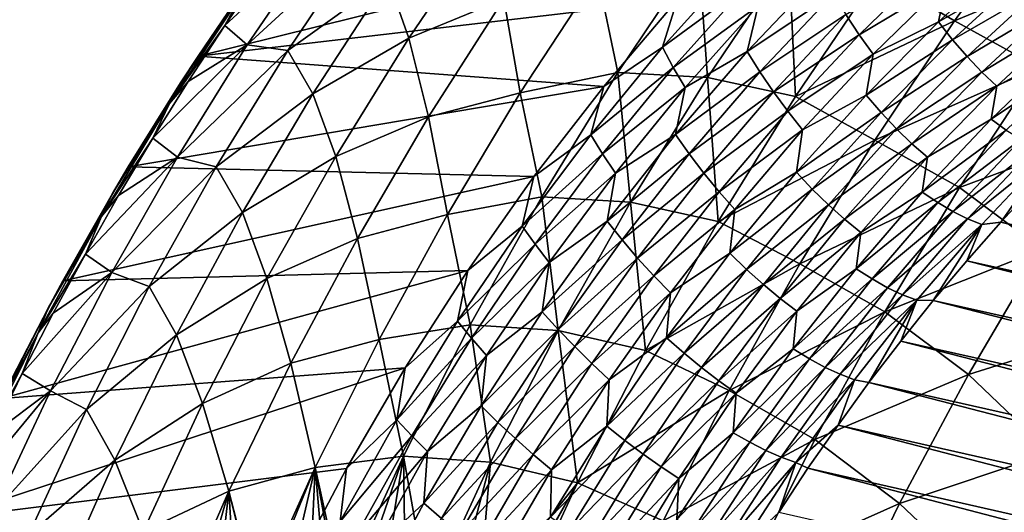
# Model space of a CAD drawing. Header units: metres. Extents: x -46 to 104, y -30 to 30.
# Tile 603 of 656: x 73.95 to 79.25, y 8.96 to 11.61. Entities that reach past the tile are written whole.
import ezdxf

# ---------------------------------------------------------------- set-up
doc = ezdxf.new("R2010")
doc.units = ezdxf.units.M
doc.layers.add('solid_26_000_502_XXX', color=7, linetype='CONTINUOUS')

msp = doc.modelspace()

# ---------------------------------------------------------------- linework, layer by layer
at = {"layer": 'solid_26_000_502_XXX'}
for points in [[(78.564194, 11.848532, 296.93396), (78.978462, 11.602876, 297.693024), (79.429428, 12.224511, 297.492645)], [(79.429428, 12.224511, 297.492645), (78.978462, 11.602876, 297.693024), (79.87957, 11.980178, 298.226318)], [(74.910118, 11.413068, 289.354156), (77.896896, 12.155162, 287.368164), (77.485649, 11.713697, 287.575378)], [(74.910118, 11.413068, 289.354156), (75.308319, 11.989409, 289.182556), (77.896896, 12.155162, 287.368164)], [(75.929848, 11.830993, 292.315033), (76.043816, 11.509225, 293.228394), (76.460709, 12.126299, 293.051422)], [(76.460709, 12.126299, 293.051422), (76.043816, 11.509225, 293.228394), (76.554665, 11.721484, 293.975647)], [(75.052933, 11.576694, 289.817261), (75.174095, 11.472586, 290.716125), (75.571495, 12.056696, 290.546631)], [(75.254799, 11.871661, 289.730835), (75.052933, 11.576694, 289.817261), (75.571495, 12.056696, 290.546631)], [(75.571495, 12.056696, 290.546631), (75.174095, 11.472586, 290.716125), (75.799667, 12.049242, 291.40799)], [(75.174095, 11.472586, 290.716125), (75.391792, 11.44304, 291.580627), (75.799667, 12.049242, 291.40799)], [(75.799667, 12.049242, 291.40799), (75.391792, 11.44304, 291.580627), (75.929848, 11.830993, 292.315033)], [(75.201378, 11.844467, 289.40094), (75.308319, 11.989409, 289.182556), (74.910118, 11.413068, 289.354156)], [(77.057388, 11.850264, 294.723175), (77.167786, 11.324594, 295.631409), (77.602051, 11.972675, 295.44812)], [(77.602051, 11.972675, 295.44812), (77.167786, 11.324594, 295.631409), (77.649239, 11.297717, 296.378784)], [(77.602051, 11.972675, 295.44812), (77.649239, 11.297717, 296.378784), (78.088013, 11.94747, 296.192596)], [(78.978462, 11.602876, 297.693024), (79.430954, 11.353587, 298.424072), (79.87957, 11.980178, 298.226318)], [(78.088013, 11.94747, 296.192596), (77.649239, 11.297717, 296.378784), (78.123268, 11.196056, 297.121155)], [(78.088013, 11.94747, 296.192596), (78.123268, 11.196056, 297.121155), (78.564194, 11.848532, 296.93396)], [(78.892128, 11.596298, 287.062225), (79.29612, 11.967029, 286.846375), (79.367722, 11.867827, 286.889343)], [(78.935013, 11.808745, 286.96933), (79.29612, 11.967029, 286.846375), (78.892128, 11.596298, 287.062225)], [(75.143898, 11.746675, 289.600983), (75.052933, 11.576694, 289.817261), (75.254799, 11.871661, 289.730835)], [(77.407639, 11.460496, 287.588043), (77.485649, 11.713697, 287.575378), (77.811821, 11.909369, 287.387299)], [(77.407639, 11.460496, 287.588043), (77.811821, 11.909369, 287.387299), (77.863853, 11.796234, 287.347839)], [(78.394569, 11.635825, 287.145569), (78.8657, 11.916602, 286.946533), (78.465851, 11.527361, 287.155792)], [(78.465851, 11.527361, 287.155792), (78.8657, 11.916602, 286.946533), (78.935013, 11.808745, 286.96933)], [(78.892128, 11.596298, 287.062225), (79.367722, 11.867827, 286.889343), (78.968437, 11.499824, 287.102356)], [(78.968437, 11.499824, 287.102356), (79.367722, 11.867827, 286.889343), (79.441673, 11.775176, 286.940796)], [(75.201378, 11.844467, 289.40094), (74.813957, 11.267916, 289.564789), (75.143898, 11.746675, 289.600983)], [(75.201378, 11.844467, 289.40094), (74.910118, 11.413068, 289.354156), (74.813957, 11.267916, 289.564789)], [(75.391792, 11.44304, 291.580627), (75.527321, 11.21015, 292.481018), (75.929848, 11.830993, 292.315033)], [(75.929848, 11.830993, 292.315033), (75.527321, 11.21015, 292.481018), (76.043816, 11.509225, 293.228394)], [(76.554665, 11.721484, 293.975647), (76.642128, 11.215338, 294.895477), (77.057388, 11.850264, 294.723175)], [(77.057388, 11.850264, 294.723175), (76.642128, 11.215338, 294.895477), (77.167786, 11.324594, 295.631409)], [(77.862114, 11.437484, 287.357727), (78.263931, 11.861474, 287.153839), (78.327103, 11.747466, 287.144928)], [(77.921379, 11.682962, 287.317566), (78.263931, 11.861474, 287.153839), (77.862114, 11.437484, 287.357727)], [(78.564194, 11.848532, 296.93396), (78.123268, 11.196056, 297.121155), (78.978462, 11.602876, 297.693024)], [(77.407639, 11.460496, 287.588043), (77.863853, 11.796234, 287.347839), (77.465775, 11.352159, 287.545135)], [(77.465775, 11.352159, 287.545135), (77.863853, 11.796234, 287.347839), (77.921379, 11.682962, 287.317566)], [(78.465851, 11.527361, 287.155792), (78.935013, 11.808745, 286.96933), (78.540459, 11.422884, 287.175507)], [(78.540459, 11.422884, 287.175507), (78.935013, 11.808745, 286.96933), (78.892128, 11.596298, 287.062225)], [(78.968437, 11.499824, 287.102356), (79.441673, 11.775176, 286.940796), (79.046669, 11.409656, 287.151245)], [(79.046669, 11.409656, 287.151245), (79.441673, 11.775176, 286.940796), (79.517395, 11.689716, 287.000336)], [(75.143898, 11.746675, 289.600983), (74.75589, 11.157523, 289.762787), (75.052933, 11.576694, 289.817261)], [(74.813957, 11.267916, 289.564789), (74.75589, 11.157523, 289.762787), (75.143898, 11.746675, 289.600983)], [(74.910118, 11.413068, 289.354156), (77.485649, 11.713697, 287.575378), (77.091629, 11.249567, 287.765869)], [(76.043816, 11.509225, 293.228394), (76.148674, 11.086064, 294.141266), (76.554665, 11.721484, 293.975647)], [(76.554665, 11.721484, 293.975647), (76.148674, 11.086064, 294.141266), (76.642128, 11.215338, 294.895477)], [(77.407639, 11.460496, 287.588043), (77.091629, 11.249567, 287.765869), (77.485649, 11.713697, 287.575378)], [(77.862114, 11.437484, 287.357727), (78.327103, 11.747466, 287.144928), (77.931198, 11.327764, 287.345428)], [(77.931198, 11.327764, 287.345428), (78.327103, 11.747466, 287.144928), (78.394569, 11.635825, 287.145569)], [(77.465775, 11.352159, 287.545135), (77.921379, 11.682962, 287.317566), (77.529327, 11.243626, 287.511505)], [(77.529327, 11.243626, 287.511505), (77.921379, 11.682962, 287.317566), (77.862114, 11.437484, 287.357727)], [(79.046669, 11.409656, 287.151245), (79.517395, 11.689716, 287.000336), (79.126213, 11.326419, 287.208496)], [(79.126213, 11.326419, 287.208496), (79.517395, 11.689716, 287.000336), (79.594513, 11.612226, 287.067535)], [(77.931198, 11.327764, 287.345428), (78.394569, 11.635825, 287.145569), (78.004356, 11.220259, 287.342834)], [(78.004356, 11.220259, 287.342834), (78.394569, 11.635825, 287.145569), (78.465851, 11.527361, 287.155792)], [(78.123268, 11.196056, 297.121155), (78.550186, 10.959319, 297.872925), (78.978462, 11.602876, 297.693024)], [(78.978462, 11.602876, 297.693024), (78.550186, 10.959319, 297.872925), (79.430954, 11.353587, 298.424072)], [(79.126213, 11.326419, 287.208496), (79.594513, 11.612226, 287.067535), (79.206657, 11.250874, 287.273682)], [(79.206657, 11.250874, 287.273682), (79.594513, 11.612226, 287.067535), (79.5616, 11.443205, 287.201416)], [(74.75589, 11.157523, 289.762787), (74.856674, 11.27656, 289.898682), (75.052933, 11.576694, 289.817261)], [(75.052933, 11.576694, 289.817261), (74.856674, 11.27656, 289.898682), (75.174095, 11.472586, 290.716125)], [(78.502472, 11.20267, 287.263367), (78.892128, 11.596298, 287.062225), (78.968437, 11.499824, 287.102356)], [(78.540459, 11.422884, 287.175507), (78.892128, 11.596298, 287.062225), (78.502472, 11.20267, 287.263367)], [(75.527321, 11.21015, 292.481018), (75.649719, 10.872031, 293.385162), (76.043816, 11.509225, 293.228394)], [(76.043816, 11.509225, 293.228394), (75.649719, 10.872031, 293.385162), (76.148674, 11.086064, 294.141266)], [(78.004356, 11.220259, 287.342834), (78.465851, 11.527361, 287.155792), (78.08107, 11.11575, 287.349945)], [(78.08107, 11.11575, 287.349945), (78.465851, 11.527361, 287.155792), (78.540459, 11.422884, 287.175507)], [(78.502472, 11.20267, 287.263367), (78.968437, 11.499824, 287.102356), (78.583359, 11.109251, 287.300842)], [(78.583359, 11.109251, 287.300842), (78.968437, 11.499824, 287.102356), (79.046669, 11.409656, 287.151245)], [(74.666145, 10.971445, 289.975037), (74.79834, 10.869208, 290.866394), (75.174095, 11.472586, 290.716125)], [(74.856674, 11.27656, 289.898682), (74.666145, 10.971445, 289.975037), (75.174095, 11.472586, 290.716125)], [(75.174095, 11.472586, 290.716125), (74.79834, 10.869208, 290.866394), (75.391792, 11.44304, 291.580627)], [(74.79834, 10.869208, 290.866394), (75.006683, 10.816886, 291.733124), (75.391792, 11.44304, 291.580627)], [(75.391792, 11.44304, 291.580627), (75.006683, 10.816886, 291.733124), (75.527321, 11.21015, 292.481018)], [(77.021187, 10.989282, 287.771759), (77.091629, 11.249567, 287.765869), (77.407639, 11.460496, 287.588043)], [(77.021187, 10.989282, 287.771759), (77.407639, 11.460496, 287.588043), (77.465775, 11.352159, 287.545135)], [(79.176125, 11.07299, 287.404144), (79.5616, 11.443205, 287.201416), (79.640175, 11.383364, 287.282135)], [(79.206657, 11.250874, 287.273682), (79.5616, 11.443205, 287.201416), (79.176125, 11.07299, 287.404144)], [(74.534004, 10.816709, 289.506042), (74.910118, 11.413068, 289.354156), (77.091629, 11.249567, 287.765869)], [(74.813957, 11.267916, 289.564789), (74.910118, 11.413068, 289.354156), (74.534004, 10.816709, 289.506042)], [(77.476997, 10.991067, 287.545349), (77.862114, 11.437484, 287.357727), (77.931198, 11.327764, 287.345428)], [(77.529327, 11.243626, 287.511505), (77.862114, 11.437484, 287.357727), (77.476997, 10.991067, 287.545349)], [(78.08107, 11.11575, 287.349945), (78.540459, 11.422884, 287.175507), (78.160797, 11.015018, 287.36673)], [(78.160797, 11.015018, 287.36673), (78.540459, 11.422884, 287.175507), (78.502472, 11.20267, 287.263367)], [(78.583359, 11.109251, 287.300842), (79.046669, 11.409656, 287.151245), (78.665741, 11.021868, 287.34729)], [(78.665741, 11.021868, 287.34729), (79.046669, 11.409656, 287.151245), (79.126213, 11.326419, 287.208496)], [(77.021187, 10.989282, 287.771759), (77.465775, 11.352159, 287.545135), (77.085197, 10.886154, 287.725677)], [(77.085197, 10.886154, 287.725677), (77.465775, 11.352159, 287.545135), (77.529327, 11.243626, 287.511505)], [(78.550186, 10.959319, 297.872925), (79.005325, 10.705167, 298.601135), (79.430954, 11.353587, 298.424072)], [(79.430954, 11.353587, 298.424072), (79.005325, 10.705167, 298.601135), (79.870293, 11.027152, 299.147247)], [(79.176125, 11.07299, 287.404144), (79.640175, 11.383364, 287.282135), (79.257004, 11.014554, 287.48349)], [(76.642128, 11.215338, 294.895477), (76.75782, 10.655313, 295.793243), (77.167786, 11.324594, 295.631409)], [(77.167786, 11.324594, 295.631409), (76.75782, 10.655313, 295.793243), (77.23481, 10.626518, 296.543427)], [(77.167786, 11.324594, 295.631409), (77.23481, 10.626518, 296.543427), (77.649239, 11.297717, 296.378784)], [(77.649239, 11.297717, 296.378784), (77.23481, 10.626518, 296.543427), (77.706818, 10.522005, 297.286682)], [(77.476997, 10.991067, 287.545349), (77.931198, 11.327764, 287.345428), (77.551781, 10.886039, 287.529877)], [(77.551781, 10.886039, 287.529877), (77.931198, 11.327764, 287.345428), (78.004356, 11.220259, 287.342834)], [(77.649239, 11.297717, 296.378784), (77.706818, 10.522005, 297.286682), (78.123268, 11.196056, 297.121155)], [(78.665741, 11.021868, 287.34729), (79.126213, 11.326419, 287.208496), (78.749001, 10.94112, 287.402405)], [(78.749001, 10.94112, 287.402405), (79.126213, 11.326419, 287.208496), (79.206657, 11.250874, 287.273682)], [(74.813957, 11.267916, 289.564789), (74.448311, 10.672313, 289.709381), (74.75589, 11.157523, 289.762787)], [(74.813957, 11.267916, 289.564789), (74.534004, 10.816709, 289.506042), (74.448311, 10.672313, 289.709381)], [(74.534004, 10.816709, 289.506042), (77.091629, 11.249567, 287.765869), (76.715904, 10.764013, 287.939148)], [(74.75589, 11.157523, 289.762787), (74.666145, 10.971445, 289.975037), (74.856674, 11.27656, 289.898682)], [(77.021187, 10.989282, 287.771759), (76.715904, 10.764013, 287.939148), (77.091629, 11.249567, 287.765869)], [(77.085197, 10.886154, 287.725677), (77.529327, 11.243626, 287.511505), (77.154533, 10.782764, 287.688934)], [(77.154533, 10.782764, 287.688934), (77.529327, 11.243626, 287.511505), (77.476997, 10.991067, 287.545349)], [(78.749001, 10.94112, 287.402405), (79.206657, 11.250874, 287.273682), (78.83268, 10.867752, 287.465698)], [(78.83268, 10.867752, 287.465698), (79.206657, 11.250874, 287.273682), (79.176125, 11.07299, 287.404144)], [(75.006683, 10.816886, 291.733124), (75.147957, 10.569922, 292.626678), (75.527321, 11.21015, 292.481018)], [(75.527321, 11.21015, 292.481018), (75.147957, 10.569922, 292.626678), (75.649719, 10.872031, 293.385162)], [(76.148674, 11.086064, 294.141266), (76.250214, 10.56065, 295.047272), (76.642128, 11.215338, 294.895477)], [(76.642128, 11.215338, 294.895477), (76.250214, 10.56065, 295.047272), (76.75782, 10.655313, 295.793243)], [(77.551781, 10.886039, 287.529877), (78.004356, 11.220259, 287.342834), (77.630432, 10.78306, 287.524261)], [(77.630432, 10.78306, 287.524261), (78.004356, 11.220259, 287.342834), (78.08107, 11.11575, 287.349945)], [(78.123268, 11.196056, 297.121155), (77.706818, 10.522005, 297.286682), (78.550186, 10.959319, 297.872925)], [(78.128212, 10.787216, 287.44928), (78.502472, 11.20267, 287.263367), (78.583359, 11.109251, 287.300842)], [(78.160797, 11.015018, 287.36673), (78.502472, 11.20267, 287.263367), (78.128212, 10.787216, 287.44928)], [(74.75589, 11.157523, 289.762787), (74.390343, 10.549218, 289.904846), (74.666145, 10.971445, 289.975037)], [(74.448311, 10.672313, 289.709381), (74.390343, 10.549218, 289.904846), (74.75589, 11.157523, 289.762787)], [(75.649719, 10.872031, 293.385162), (75.766144, 10.431362, 294.286346), (76.148674, 11.086064, 294.141266)], [(76.148674, 11.086064, 294.141266), (75.766144, 10.431362, 294.286346), (76.250214, 10.56065, 295.047272)], [(77.630432, 10.78306, 287.524261), (78.08107, 11.11575, 287.349945), (77.712379, 10.682878, 287.528473)], [(77.712379, 10.682878, 287.528473), (78.08107, 11.11575, 287.349945), (78.160797, 11.015018, 287.36673)], [(78.128212, 10.787216, 287.44928), (78.583359, 11.109251, 287.300842), (78.213516, 10.697169, 287.484253)], [(78.213516, 10.697169, 287.484253), (78.583359, 11.109251, 287.300842), (78.665741, 11.021868, 287.34729)], [(78.805069, 10.681012, 287.592346), (79.176125, 11.07299, 287.404144), (79.257004, 11.014554, 287.48349)], [(78.83268, 10.867752, 287.465698), (79.176125, 11.07299, 287.404144), (78.805069, 10.681012, 287.592346)], [(78.213516, 10.697169, 287.484253), (78.665741, 11.021868, 287.34729), (78.299919, 10.612857, 287.528442)], [(78.299919, 10.612857, 287.528442), (78.665741, 11.021868, 287.34729), (78.749001, 10.94112, 287.402405)], [(79.005325, 10.705167, 298.601135), (79.449791, 10.372713, 299.319489), (79.870293, 11.027152, 299.147247)], [(74.390343, 10.549218, 289.904846), (74.481468, 10.661537, 290.046295), (74.666145, 10.971445, 289.975037)], [(74.666145, 10.971445, 289.975037), (74.481468, 10.661537, 290.046295), (74.79834, 10.869208, 290.866394)], [(76.653511, 10.497008, 287.937958), (76.715904, 10.764013, 287.939148), (77.021187, 10.989282, 287.771759)], [(76.653511, 10.497008, 287.937958), (77.021187, 10.989282, 287.771759), (77.085197, 10.886154, 287.725677)], [(77.109627, 10.523446, 287.716156), (77.476997, 10.991067, 287.545349), (77.551781, 10.886039, 287.529877)], [(77.154533, 10.782764, 287.688934), (77.476997, 10.991067, 287.545349), (77.109627, 10.523446, 287.716156)], [(77.712379, 10.682878, 287.528473), (78.160797, 11.015018, 287.36673), (77.797058, 10.586238, 287.542542)], [(77.797058, 10.586238, 287.542542), (78.160797, 11.015018, 287.36673), (78.128212, 10.787216, 287.44928)], [(78.805069, 10.681012, 287.592346), (79.257004, 11.014554, 287.48349), (78.888176, 10.624142, 287.67041)], [(78.888176, 10.624142, 287.67041), (79.257004, 11.014554, 287.48349), (79.336662, 10.964969, 287.569427)], [(78.888176, 10.624142, 287.67041), (79.336662, 10.964969, 287.569427), (78.969543, 10.575751, 287.755341)], [(78.969543, 10.575751, 287.755341), (79.336662, 10.964969, 287.569427), (79.414825, 10.924875, 287.661163)], [(77.706818, 10.522005, 297.286682), (78.145569, 10.295286, 298.031952), (78.550186, 10.959319, 297.872925)], [(78.550186, 10.959319, 297.872925), (78.145569, 10.295286, 298.031952), (79.005325, 10.705167, 298.601135)], [(78.299919, 10.612857, 287.528442), (78.749001, 10.94112, 287.402405), (78.386772, 10.534857, 287.581512)], [(78.386772, 10.534857, 287.581512), (78.749001, 10.94112, 287.402405), (78.83268, 10.867752, 287.465698)], [(78.969543, 10.575751, 287.755341), (79.414825, 10.924875, 287.661163), (79.048851, 10.53647, 287.846436)], [(79.048851, 10.53647, 287.846436), (79.414825, 10.924875, 287.661163), (79.490654, 10.894303, 287.758209)], [(74.30275, 10.347027, 290.112427), (74.445091, 10.247945, 290.997131), (74.79834, 10.869208, 290.866394)], [(74.481468, 10.661537, 290.046295), (74.30275, 10.347027, 290.112427), (74.79834, 10.869208, 290.866394)], [(74.79834, 10.869208, 290.866394), (74.445091, 10.247945, 290.997131), (75.006683, 10.816886, 291.733124)], [(75.147957, 10.569922, 292.626678), (75.279327, 10.216167, 293.521362), (75.649719, 10.872031, 293.385162)], [(75.649719, 10.872031, 293.385162), (75.279327, 10.216167, 293.521362), (75.766144, 10.431362, 294.286346)], [(76.653511, 10.497008, 287.937958), (77.085197, 10.886154, 287.725677), (76.723145, 10.399481, 287.888977)], [(76.723145, 10.399481, 287.888977), (77.085197, 10.886154, 287.725677), (77.154533, 10.782764, 287.688934)], [(77.109627, 10.523446, 287.716156), (77.551781, 10.886039, 287.529877), (77.189896, 10.423495, 287.697784)], [(77.189896, 10.423495, 287.697784), (77.551781, 10.886039, 287.529877), (77.630432, 10.78306, 287.524261)], [(78.386772, 10.534857, 287.581512), (78.83268, 10.867752, 287.465698), (78.473579, 10.463887, 287.643066)], [(78.473579, 10.463887, 287.643066), (78.83268, 10.867752, 287.465698), (78.805069, 10.681012, 287.592346)], [(79.048851, 10.53647, 287.846436), (79.490654, 10.894303, 287.758209), (79.12529, 10.506324, 287.943146)], [(79.12529, 10.506324, 287.943146), (79.490654, 10.894303, 287.758209), (79.227669, 10.51818, 288.030029)], [(79.490654, 10.894303, 287.758209), (79.415565, 10.720721, 287.935516), (79.227669, 10.51818, 288.030029)], [(74.181122, 10.202152, 289.637848), (74.534004, 10.816709, 289.506042), (76.715904, 10.764013, 287.939148)], [(74.448311, 10.672313, 289.709381), (74.534004, 10.816709, 289.506042), (74.181122, 10.202152, 289.637848)], [(74.445091, 10.247945, 290.997131), (74.645218, 10.172246, 291.865173), (75.006683, 10.816886, 291.733124)], [(75.006683, 10.816886, 291.733124), (74.645218, 10.172246, 291.865173), (75.147957, 10.569922, 292.626678)], [(74.181122, 10.202152, 289.637848), (76.715904, 10.764013, 287.939148), (76.359467, 10.258336, 288.094727)], [(76.653511, 10.497008, 287.937958), (76.359467, 10.258336, 288.094727), (76.715904, 10.764013, 287.939148)], [(76.723145, 10.399481, 287.888977), (77.154533, 10.782764, 287.688934), (76.798019, 10.30162, 287.849335)], [(76.798019, 10.30162, 287.849335), (77.154533, 10.782764, 287.688934), (77.109627, 10.523446, 287.716156)], [(77.189896, 10.423495, 287.697784), (77.630432, 10.78306, 287.524261), (77.273811, 10.325412, 287.689331)], [(77.273811, 10.325412, 287.689331), (77.630432, 10.78306, 287.524261), (77.712379, 10.682878, 287.528473)], [(77.770355, 10.351067, 287.619415), (78.128212, 10.787216, 287.44928), (78.213516, 10.697169, 287.484253)], [(77.797058, 10.586238, 287.542542), (78.128212, 10.787216, 287.44928), (77.770355, 10.351067, 287.619415)], [(78.145569, 10.295286, 298.031952), (78.603638, 10.036382, 298.757141), (79.005325, 10.705167, 298.601135)], [(79.005325, 10.705167, 298.601135), (78.603638, 10.036382, 298.757141), (79.449791, 10.372713, 299.319489)], [(79.227669, 10.51818, 288.030029), (79.415565, 10.720721, 287.935516), (87.667328, 8.642865, 300.300171)], [(74.448311, 10.672313, 289.709381), (74.105301, 10.059068, 289.834381), (74.390343, 10.549218, 289.904846)], [(74.448311, 10.672313, 289.709381), (74.181122, 10.202152, 289.637848), (74.105301, 10.059068, 289.834381)], [(74.390343, 10.549218, 289.904846), (74.30275, 10.347027, 290.112427), (74.481468, 10.661537, 290.046295)], [(76.250214, 10.56065, 295.047272), (76.373123, 9.966397, 295.933228), (76.75782, 10.655313, 295.793243)], [(76.75782, 10.655313, 295.793243), (76.373123, 9.966397, 295.933228), (76.845695, 9.93544, 296.686127)], [(76.75782, 10.655313, 295.793243), (76.845695, 9.93544, 296.686127), (77.23481, 10.626518, 296.543427)], [(77.273811, 10.325412, 287.689331), (77.712379, 10.682878, 287.528473), (77.360786, 10.229906, 287.690887)], [(77.360786, 10.229906, 287.690887), (77.712379, 10.682878, 287.528473), (77.797058, 10.586238, 287.542542)], [(77.770355, 10.351067, 287.619415), (78.213516, 10.697169, 287.484253), (77.859924, 10.264696, 287.6521)], [(77.859924, 10.264696, 287.6521), (78.213516, 10.697169, 287.484253), (78.299919, 10.612857, 287.528442)], [(78.44944, 10.268341, 287.765503), (78.805069, 10.681012, 287.592346), (78.888176, 10.624142, 287.67041)], [(78.473579, 10.463887, 287.643066), (78.805069, 10.681012, 287.592346), (78.44944, 10.268341, 287.765503)], [(77.23481, 10.626518, 296.543427), (76.845695, 9.93544, 296.686127), (77.315804, 9.827958, 297.430145)], [(77.23481, 10.626518, 296.543427), (77.315804, 9.827958, 297.430145), (77.706818, 10.522005, 297.286682)], [(77.859924, 10.264696, 287.6521), (78.299919, 10.612857, 287.528442), (77.950195, 10.183728, 287.694153)], [(77.950195, 10.183728, 287.694153), (78.299919, 10.612857, 287.528442), (78.386772, 10.534857, 287.581512)], [(78.44944, 10.268341, 287.765503), (78.888176, 10.624142, 287.67041), (78.534698, 10.213192, 287.842377)], [(78.534698, 10.213192, 287.842377), (78.888176, 10.624142, 287.67041), (78.969543, 10.575751, 287.755341)], [(74.390343, 10.549218, 289.904846), (74.048141, 9.923224, 290.026764), (74.30275, 10.347027, 290.112427)], [(74.105301, 10.059068, 289.834381), (74.048141, 9.923224, 290.026764), (74.390343, 10.549218, 289.904846)], [(74.645218, 10.172246, 291.865173), (74.792641, 9.911787, 292.751709), (75.147957, 10.569922, 292.626678)], [(75.147957, 10.569922, 292.626678), (74.792641, 9.911787, 292.751709), (75.279327, 10.216167, 293.521362)], [(75.766144, 10.431362, 294.286346), (75.882515, 9.887667, 295.178223), (76.250214, 10.56065, 295.047272)], [(76.250214, 10.56065, 295.047272), (75.882515, 9.887667, 295.178223), (76.373123, 9.966397, 295.933228)], [(77.360786, 10.229906, 287.690887), (77.797058, 10.586238, 287.542542), (77.450203, 10.137692, 287.702423)], [(77.450203, 10.137692, 287.702423), (77.797058, 10.586238, 287.542542), (77.770355, 10.351067, 287.619415)], [(78.534698, 10.213192, 287.842377), (78.969543, 10.575751, 287.755341), (78.617722, 10.166114, 287.926392)], [(78.617722, 10.166114, 287.926392), (78.969543, 10.575751, 287.755341), (79.048851, 10.53647, 287.846436)], [(76.305618, 9.985017, 288.086212), (76.359467, 10.258336, 288.094727), (76.653511, 10.497008, 287.937958)], [(76.305618, 9.985017, 288.086212), (76.653511, 10.497008, 287.937958), (76.723145, 10.399481, 287.888977)], [(76.761024, 10.035899, 287.86969), (77.109627, 10.523446, 287.716156), (77.189896, 10.423495, 287.697784)], [(76.798019, 10.30162, 287.849335), (77.109627, 10.523446, 287.716156), (76.761024, 10.035899, 287.86969)], [(77.706818, 10.522005, 297.286682), (77.315804, 9.827958, 297.430145), (78.145569, 10.295286, 298.031952)], [(77.950195, 10.183728, 287.694153), (78.386772, 10.534857, 287.581512), (78.040504, 10.10872, 287.745361)], [(78.040504, 10.10872, 287.745361), (78.386772, 10.534857, 287.581512), (78.473579, 10.463887, 287.643066)], [(78.617722, 10.166114, 287.926392), (79.048851, 10.53647, 287.846436), (78.698135, 10.127726, 288.016846)], [(78.698135, 10.127726, 288.016846), (79.048851, 10.53647, 287.846436), (79.12529, 10.506324, 287.943146)], [(78.698135, 10.127726, 288.016846), (79.12529, 10.506324, 287.943146), (78.775154, 10.098045, 288.113251)], [(78.775154, 10.098045, 288.113251), (79.12529, 10.506324, 287.943146), (78.864189, 10.096861, 288.207092)], [(79.12529, 10.506324, 287.943146), (79.043839, 10.310176, 288.120575), (78.864189, 10.096861, 288.207092)], [(79.043839, 10.310176, 288.120575), (79.227669, 10.51818, 288.030029), (87.474876, 8.430816, 300.396057)], [(79.12529, 10.506324, 287.943146), (79.227669, 10.51818, 288.030029), (79.043839, 10.310176, 288.120575)], [(79.227669, 10.51818, 288.030029), (87.667328, 8.642865, 300.300171), (87.474876, 8.430816, 300.396057)], [(78.040504, 10.10872, 287.745361), (78.473579, 10.463887, 287.643066), (78.130318, 10.040362, 287.805267)], [(78.130318, 10.040362, 287.805267), (78.473579, 10.463887, 287.643066), (78.44944, 10.268341, 287.765503)], [(75.279327, 10.216167, 293.521362), (75.407951, 9.758852, 294.410614), (75.766144, 10.431362, 294.286346)], [(75.766144, 10.431362, 294.286346), (75.407951, 9.758852, 294.410614), (75.882515, 9.887667, 295.178223)], [(76.305618, 9.985017, 288.086212), (76.723145, 10.399481, 287.888977), (76.3806, 9.893457, 288.034576)], [(76.3806, 9.893457, 288.034576), (76.723145, 10.399481, 287.888977), (76.798019, 10.30162, 287.849335)], [(76.761024, 10.035899, 287.86969), (77.189896, 10.423495, 287.697784), (76.846512, 9.941389, 287.848633)], [(76.846512, 9.941389, 287.848633), (77.189896, 10.423495, 287.697784), (77.273811, 10.325412, 287.689331)], [(74.048141, 9.923224, 290.026764), (74.130096, 10.028107, 290.17334), (74.30275, 10.347027, 290.112427)], [(74.30275, 10.347027, 290.112427), (74.130096, 10.028107, 290.17334), (74.445091, 10.247945, 290.997131)], [(77.429893, 9.895411, 287.773376), (77.770355, 10.351067, 287.619415), (77.859924, 10.264696, 287.6521)], [(77.450203, 10.137692, 287.702423), (77.770355, 10.351067, 287.619415), (77.429893, 9.895411, 287.773376)], [(78.603638, 10.036382, 298.757141), (79.053612, 9.698148, 299.470459), (79.449791, 10.372713, 299.319489)], [(79.449791, 10.372713, 299.319489), (79.053612, 9.698148, 299.470459), (79.882568, 9.958495, 300.025879)], [(76.3806, 9.893457, 288.034576), (76.798019, 10.30162, 287.849335), (76.460739, 9.801486, 287.99234)], [(76.460739, 9.801486, 287.99234), (76.798019, 10.30162, 287.849335), (76.761024, 10.035899, 287.86969)], [(76.846512, 9.941389, 287.848633), (77.273811, 10.325412, 287.689331), (76.935455, 9.848551, 287.837646)], [(76.935455, 9.848551, 287.837646), (77.273811, 10.325412, 287.689331), (77.360786, 10.229906, 287.690887)], [(77.315804, 9.827958, 297.430145), (77.765511, 9.612267, 298.169769), (78.145569, 10.295286, 298.031952)], [(78.145569, 10.295286, 298.031952), (77.765511, 9.612267, 298.169769), (78.603638, 10.036382, 298.757141)], [(78.864189, 10.096861, 288.207092), (79.043839, 10.310176, 288.120575), (87.286636, 8.213262, 300.487885)], [(79.043839, 10.310176, 288.120575), (87.474876, 8.430816, 300.396057), (87.286636, 8.213262, 300.487885)], [(73.851883, 9.57014, 289.749359), (76.359467, 10.258336, 288.094727), (76.023285, 9.733892, 288.232178)], [(73.851883, 9.57014, 289.749359), (74.181122, 10.202152, 289.637848), (76.359467, 10.258336, 288.094727)], [(73.963631, 9.704975, 290.229004), (74.115166, 9.610219, 291.108032), (74.445091, 10.247945, 290.997131)], [(74.130096, 10.028107, 290.17334), (73.963631, 9.704975, 290.229004), (74.445091, 10.247945, 290.997131)], [(74.445091, 10.247945, 290.997131), (74.115166, 9.610219, 291.108032), (74.645218, 10.172246, 291.865173)], [(76.305618, 9.985017, 288.086212), (76.023285, 9.733892, 288.232178), (76.359467, 10.258336, 288.094727)], [(76.935455, 9.848551, 287.837646), (77.360786, 10.229906, 287.690887), (77.027222, 9.758057, 287.836761)], [(77.027222, 9.758057, 287.836761), (77.360786, 10.229906, 287.690887), (77.450203, 10.137692, 287.702423)], [(77.429893, 9.895411, 287.773376), (77.859924, 10.264696, 287.6521), (77.523537, 9.813002, 287.803894)], [(77.523537, 9.813002, 287.803894), (77.859924, 10.264696, 287.6521), (77.950195, 10.183728, 287.694153)], [(78.110214, 9.836105, 287.923157), (78.44944, 10.268341, 287.765503), (78.534698, 10.213192, 287.842377)], [(78.130318, 10.040362, 287.805267), (78.44944, 10.268341, 287.765503), (78.110214, 9.836105, 287.923157)], [(74.105301, 10.059068, 289.834381), (74.181122, 10.202152, 289.637848), (73.851883, 9.57014, 289.749359)], [(74.115166, 9.610219, 291.108032), (74.308266, 9.510633, 291.97641), (74.645218, 10.172246, 291.865173)], [(74.645218, 10.172246, 291.865173), (74.308266, 9.510633, 291.97641), (74.792641, 9.911787, 292.751709)], [(74.792641, 9.911787, 292.751709), (74.933479, 9.543125, 293.636719), (75.279327, 10.216167, 293.521362)], [(75.279327, 10.216167, 293.521362), (74.933479, 9.543125, 293.636719), (75.407951, 9.758852, 294.410614)], [(77.523537, 9.813002, 287.803894), (77.950195, 10.183728, 287.694153), (77.617516, 9.735641, 287.844025)], [(77.617516, 9.735641, 287.844025), (77.950195, 10.183728, 287.694153), (78.040504, 10.10872, 287.745361)], [(78.110214, 9.836105, 287.923157), (78.534698, 10.213192, 287.842377), (78.19754, 9.782825, 287.998901)], [(78.19754, 9.782825, 287.998901), (78.534698, 10.213192, 287.842377), (78.617722, 10.166114, 287.926392)], [(77.027222, 9.758057, 287.836761), (77.450203, 10.137692, 287.702423), (77.12117, 9.670582, 287.845978)], [(77.12117, 9.670582, 287.845978), (77.450203, 10.137692, 287.702423), (77.429893, 9.895411, 287.773376)], [(78.19754, 9.782825, 287.998901), (78.617722, 10.166114, 287.926392), (78.282143, 9.737172, 288.082062)], [(78.282143, 9.737172, 288.082062), (78.617722, 10.166114, 287.926392), (78.698135, 10.127726, 288.016846)], [(78.282143, 9.737172, 288.082062), (78.698135, 10.127726, 288.016846), (78.363617, 9.699751, 288.171967)], [(78.363617, 9.699751, 288.171967), (78.698135, 10.127726, 288.016846), (78.775154, 10.098045, 288.113251)], [(77.617516, 9.735641, 287.844025), (78.040504, 10.10872, 287.745361), (77.711128, 9.663856, 287.893494)], [(77.711128, 9.663856, 287.893494), (78.040504, 10.10872, 287.745361), (78.130318, 10.040362, 287.805267)], [(78.363617, 9.699751, 288.171967), (78.775154, 10.098045, 288.113251), (78.441193, 9.670577, 288.268036)], [(78.441193, 9.670577, 288.268036), (78.775154, 10.098045, 288.113251), (78.518005, 9.654922, 288.367798)], [(78.775154, 10.098045, 288.113251), (78.688873, 9.87839, 288.28952), (78.518005, 9.654922, 288.367798)], [(78.775154, 10.098045, 288.113251), (78.864189, 10.096861, 288.207092), (78.688873, 9.87839, 288.28952)], [(78.688873, 9.87839, 288.28952), (78.864189, 10.096861, 288.207092), (87.10273, 7.990357, 300.575592)], [(78.864189, 10.096861, 288.207092), (87.286636, 8.213262, 300.487885), (87.10273, 7.990357, 300.575592)], [(74.105301, 10.059068, 289.834381), (73.785744, 9.429636, 289.939484), (74.048141, 9.923224, 290.026764)], [(74.105301, 10.059068, 289.834381), (73.851883, 9.57014, 289.749359), (73.785744, 9.429636, 289.939484)], [(74.048141, 9.923224, 290.026764), (73.963631, 9.704975, 290.229004), (74.130096, 10.028107, 290.17334)], [(76.432129, 9.529759, 288.005524), (76.761024, 10.035899, 287.86969), (76.846512, 9.941389, 287.848633)], [(76.460739, 9.801486, 287.99234), (76.761024, 10.035899, 287.86969), (76.432129, 9.529759, 288.005524)], [(77.711128, 9.663856, 287.893494), (78.130318, 10.040362, 287.805267), (77.803825, 9.598311, 287.951904)], [(77.765511, 9.612267, 298.169769), (78.226799, 9.348745, 298.891754), (78.603638, 10.036382, 298.757141)], [(77.803825, 9.598311, 287.951904), (78.130318, 10.040362, 287.805267), (78.110214, 9.836105, 287.923157)], [(78.603638, 10.036382, 298.757141), (78.226799, 9.348745, 298.891754), (79.053612, 9.698148, 299.470459)], [(75.882515, 9.887667, 295.178223), (76.01458, 9.259456, 296.050995), (76.373123, 9.966397, 295.933228)], [(75.978455, 9.4547, 288.216095), (76.023285, 9.733892, 288.232178), (76.305618, 9.985017, 288.086212)], [(75.978455, 9.4547, 288.216095), (76.305618, 9.985017, 288.086212), (76.3806, 9.893457, 288.034576)], [(76.373123, 9.966397, 295.933228), (76.01458, 9.259456, 296.050995), (76.482796, 9.226098, 296.806549)], [(76.373123, 9.966397, 295.933228), (76.482796, 9.226098, 296.806549), (76.845695, 9.93544, 296.686127)], [(79.053612, 9.698148, 299.470459), (79.494652, 9.277035, 300.169586), (79.882568, 9.958495, 300.025879)], [(74.048141, 9.923224, 290.026764), (73.730118, 9.281053, 290.128296), (73.963631, 9.704975, 290.229004)], [(73.785744, 9.429636, 289.939484), (73.730118, 9.281053, 290.128296), (74.048141, 9.923224, 290.026764)], [(74.308266, 9.510633, 291.97641), (74.462181, 9.237259, 292.855774), (74.792641, 9.911787, 292.751709)], [(74.792641, 9.911787, 292.751709), (74.462181, 9.237259, 292.855774), (74.933479, 9.543125, 293.636719)], [(76.432129, 9.529759, 288.005524), (76.846512, 9.941389, 287.848633), (76.522568, 9.441033, 287.982056)], [(76.845695, 9.93544, 296.686127), (76.482796, 9.226098, 296.806549), (76.951149, 9.11554, 297.551239)], [(76.522568, 9.441033, 287.982056), (76.846512, 9.941389, 287.848633), (76.935455, 9.848551, 287.837646)], [(76.845695, 9.93544, 296.686127), (76.951149, 9.11554, 297.551239), (77.315804, 9.827958, 297.430145)], [(75.407951, 9.758852, 294.410614), (75.539848, 9.197896, 295.288025), (75.882515, 9.887667, 295.178223)], [(75.882515, 9.887667, 295.178223), (75.539848, 9.197896, 295.288025), (76.01458, 9.259456, 296.050995)], [(75.978455, 9.4547, 288.216095), (76.3806, 9.893457, 288.034576), (76.058487, 9.369453, 288.162079)], [(76.058487, 9.369453, 288.162079), (76.3806, 9.893457, 288.034576), (76.460739, 9.801486, 287.99234)], [(77.107742, 9.421489, 287.910675), (77.429893, 9.895411, 287.773376), (77.523537, 9.813002, 287.803894)], [(77.12117, 9.670582, 287.845978), (77.429893, 9.895411, 287.773376), (77.107742, 9.421489, 287.910675)], [(78.518005, 9.654922, 288.367798), (78.688873, 9.87839, 288.28952), (86.923286, 7.762259, 300.659058)], [(78.688873, 9.87839, 288.28952), (87.10273, 7.990357, 300.575592), (86.923286, 7.762259, 300.659058)], [(76.058487, 9.369453, 288.162079), (76.460739, 9.801486, 287.99234), (76.1436, 9.28371, 288.117523)], [(76.1436, 9.28371, 288.117523), (76.460739, 9.801486, 287.99234), (76.432129, 9.529759, 288.005524)], [(76.522568, 9.441033, 287.982056), (76.935455, 9.848551, 287.837646), (76.61628, 9.353768, 287.96875)], [(76.61628, 9.353768, 287.96875), (76.935455, 9.848551, 287.837646), (77.027222, 9.758057, 287.836761)], [(77.315804, 9.827958, 297.430145), (76.951149, 9.11554, 297.551239), (77.765511, 9.612267, 298.169769)], [(77.107742, 9.421489, 287.910675), (77.523537, 9.813002, 287.803894), (77.205261, 9.343312, 287.93927)], [(77.205261, 9.343312, 287.93927), (77.523537, 9.813002, 287.803894), (77.617516, 9.735641, 287.844025)], [(77.788315, 9.385485, 288.064819), (78.110214, 9.836105, 287.923157), (78.19754, 9.782825, 287.998901)], [(77.803825, 9.598311, 287.951904), (78.110214, 9.836105, 287.923157), (77.788315, 9.385485, 288.064819)], [(74.933479, 9.543125, 293.636719), (75.074898, 9.070049, 294.513763), (75.407951, 9.758852, 294.410614)], [(75.407951, 9.758852, 294.410614), (75.074898, 9.070049, 294.513763), (75.539848, 9.197896, 295.288025)], [(76.61628, 9.353768, 287.96875), (77.027222, 9.758057, 287.836761), (76.712593, 9.268598, 287.965668)], [(76.712593, 9.268598, 287.965668), (77.027222, 9.758057, 287.836761), (77.12117, 9.670582, 287.845978)], [(77.788315, 9.385485, 288.064819), (78.19754, 9.782825, 287.998901), (77.877609, 9.334211, 288.139557)], [(77.877609, 9.334211, 288.139557), (78.19754, 9.782825, 287.998901), (78.282143, 9.737172, 288.082062)], [(73.547386, 8.922726, 289.84021), (76.023285, 9.733892, 288.232178), (75.708252, 9.192085, 288.351166)], [(73.547386, 8.922726, 289.84021), (73.851883, 9.57014, 289.749359), (76.023285, 9.733892, 288.232178)], [(73.730118, 9.281053, 290.128296), (73.803444, 9.377829, 290.279419), (73.963631, 9.704975, 290.229004)], [(73.963631, 9.704975, 290.229004), (73.803444, 9.377829, 290.279419), (74.115166, 9.610219, 291.108032)], [(75.978455, 9.4547, 288.216095), (75.708252, 9.192085, 288.351166), (76.023285, 9.733892, 288.232178)], [(77.205261, 9.343312, 287.93927), (77.617516, 9.735641, 287.844025), (77.302765, 9.269802, 287.977661)], [(77.302765, 9.269802, 287.977661), (77.617516, 9.735641, 287.844025), (77.711128, 9.663856, 287.893494)], [(77.877609, 9.334211, 288.139557), (78.282143, 9.737172, 288.082062), (77.96373, 9.290092, 288.221954)], [(77.96373, 9.290092, 288.221954), (78.282143, 9.737172, 288.082062), (78.363617, 9.699751, 288.171967)], [(77.96373, 9.290092, 288.221954), (78.363617, 9.699751, 288.171967), (78.046219, 9.25371, 288.31134)], [(78.046219, 9.25371, 288.31134), (78.363617, 9.699751, 288.171967), (78.441193, 9.670577, 288.268036)], [(78.226799, 9.348745, 298.891754), (78.682671, 9.004998, 299.599792), (79.053612, 9.698148, 299.470459)], [(79.053612, 9.698148, 299.470459), (78.682671, 9.004998, 299.599792), (79.494652, 9.277035, 300.169586)], [(76.712593, 9.268598, 287.965668), (77.12117, 9.670582, 287.845978), (76.810829, 9.186156, 287.972839)], [(76.810829, 9.186156, 287.972839), (77.12117, 9.670582, 287.845978), (77.107742, 9.421489, 287.910675)], [(77.302765, 9.269802, 287.977661), (77.711128, 9.663856, 287.893494), (77.399529, 9.201459, 288.025543)], [(77.399529, 9.201459, 288.025543), (77.711128, 9.663856, 287.893494), (77.803825, 9.598311, 287.951904)], [(78.046219, 9.25371, 288.31134), (78.441193, 9.670577, 288.268036), (78.124329, 9.22508, 288.407135)], [(78.124329, 9.22508, 288.407135), (78.441193, 9.670577, 288.268036), (78.351715, 9.42662, 288.441864)], [(78.441193, 9.670577, 288.268036), (78.518005, 9.654922, 288.367798), (78.351715, 9.42662, 288.441864)], [(78.351715, 9.42662, 288.441864), (78.518005, 9.654922, 288.367798), (86.748444, 7.529129, 300.738312)], [(78.518005, 9.654922, 288.367798), (86.923286, 7.762259, 300.659058), (86.748444, 7.529129, 300.738312)], [(73.649628, 9.046871, 290.324554), (73.809311, 8.95749, 291.198792), (74.115166, 9.610219, 291.108032)], [(73.803444, 9.377829, 290.279419), (73.649628, 9.046871, 290.324554), (74.115166, 9.610219, 291.108032)], [(74.115166, 9.610219, 291.108032), (73.809311, 8.95749, 291.198792), (74.308266, 9.510633, 291.97641)], [(76.951149, 9.11554, 297.551239), (77.410866, 8.911795, 298.286041), (77.765511, 9.612267, 298.169769)], [(77.399529, 9.201459, 288.025543), (77.803825, 9.598311, 287.951904), (77.494957, 9.138919, 288.082581)], [(77.765511, 9.612267, 298.169769), (77.410866, 8.911795, 298.286041), (78.226799, 9.348745, 298.891754)], [(77.494957, 9.138919, 288.082581), (77.803825, 9.598311, 287.951904), (77.788315, 9.385485, 288.064819)], [(74.462181, 9.237259, 292.855774), (74.612961, 8.854437, 293.730927), (74.933479, 9.543125, 293.636719)], [(74.933479, 9.543125, 293.636719), (74.612961, 8.854437, 293.730927), (75.074898, 9.070049, 294.513763)], [(73.809311, 8.95749, 291.198792), (73.996605, 8.833595, 292.066589), (74.308266, 9.510633, 291.97641)], [(74.308266, 9.510633, 291.97641), (73.996605, 8.833595, 292.066589), (74.462181, 9.237259, 292.855774)], [(76.123848, 9.006413, 288.123291), (76.432129, 9.529759, 288.005524), (76.522568, 9.441033, 287.982056)], [(76.1436, 9.28371, 288.117523), (76.432129, 9.529759, 288.005524), (76.123848, 9.006413, 288.123291)], [(75.672905, 8.9075, 288.327271), (75.708252, 9.192085, 288.351166), (75.978455, 9.4547, 288.216095)], [(75.672905, 8.9075, 288.327271), (75.978455, 9.4547, 288.216095), (76.058487, 9.369453, 288.162079)], [(76.123848, 9.006413, 288.123291), (76.522568, 9.441033, 287.982056), (76.218956, 8.923788, 288.097717)], [(76.218956, 8.923788, 288.097717), (76.522568, 9.441033, 287.982056), (76.61628, 9.353768, 287.96875)], [(76.804787, 8.930592, 288.031006), (77.107742, 9.421489, 287.910675), (77.205261, 9.343312, 287.93927)], [(76.810829, 9.186156, 287.972839), (77.107742, 9.421489, 287.910675), (76.804787, 8.930592, 288.031006)], [(77.484619, 8.917711, 288.190186), (77.788315, 9.385485, 288.064819), (77.877609, 9.334211, 288.139557)], [(77.494957, 9.138919, 288.082581), (77.788315, 9.385485, 288.064819), (77.484619, 8.917711, 288.190186)], [(78.124329, 9.22508, 288.407135), (78.351715, 9.42662, 288.441864), (78.190125, 9.193648, 288.511688)], [(78.190125, 9.193648, 288.511688), (78.351715, 9.42662, 288.441864), (86.578316, 7.291133, 300.813202)], [(78.351715, 9.42662, 288.441864), (86.748444, 7.529129, 300.738312), (86.578316, 7.291133, 300.813202)], [(75.672905, 8.9075, 288.327271), (76.058487, 9.369453, 288.162079), (75.757675, 8.828886, 288.271179)], [(75.757675, 8.828886, 288.271179), (76.058487, 9.369453, 288.162079), (76.1436, 9.28371, 288.117523)], [(76.218956, 8.923788, 288.097717), (76.61628, 9.353768, 287.96875), (76.317154, 8.842402, 288.082336)], [(76.317154, 8.842402, 288.082336), (76.61628, 9.353768, 287.96875), (76.712593, 9.268598, 287.965668)], [(76.804787, 8.930592, 288.031006), (77.205261, 9.343312, 287.93927), (76.905968, 8.856899, 288.057831)], [(76.905968, 8.856899, 288.057831), (77.205261, 9.343312, 287.93927), (77.302765, 9.269802, 287.977661)], [(77.410866, 8.911795, 298.286041), (77.875671, 8.643813, 299.004669), (78.226799, 9.348745, 298.891754)], [(77.484619, 8.917711, 288.190186), (77.877609, 9.334211, 288.139557), (77.57579, 8.868576, 288.264008)], [(77.57579, 8.868576, 288.264008), (77.877609, 9.334211, 288.139557), (77.96373, 9.290092, 288.221954)], [(78.226799, 9.348745, 298.891754), (77.875671, 8.643813, 299.004669), (78.682671, 9.004998, 299.599792)], [(75.757675, 8.828886, 288.271179), (76.1436, 9.28371, 288.117523), (75.847458, 8.749683, 288.224548)], [(75.847458, 8.749683, 288.224548), (76.1436, 9.28371, 288.117523), (76.123848, 9.006413, 288.123291)], [(76.905968, 8.856899, 288.057831), (77.302765, 9.269802, 287.977661), (77.006798, 8.78747, 288.094635)], [(77.006798, 8.78747, 288.094635), (77.302765, 9.269802, 287.977661), (77.399529, 9.201459, 288.025543)], [(77.57579, 8.868576, 288.264008), (77.96373, 9.290092, 288.221954), (77.663338, 8.82609, 288.345673)], [(77.663338, 8.82609, 288.345673), (77.96373, 9.290092, 288.221954), (78.046219, 9.25371, 288.31134)], [(78.682671, 9.004998, 299.599792), (79.132454, 8.577401, 300.291412), (79.494652, 9.277035, 300.169586)], [(79.494652, 9.277035, 300.169586), (79.132454, 8.577401, 300.291412), (79.900818, 8.719024, 300.860382)], [(73.996605, 8.833595, 292.066589), (74.157341, 8.547894, 292.93869), (74.462181, 9.237259, 292.855774)], [(74.462181, 9.237259, 292.855774), (74.157341, 8.547894, 292.93869), (74.612961, 8.854437, 293.730927)], [(75.539848, 9.197896, 295.288025), (75.683884, 8.538347, 296.145905), (76.01458, 9.259456, 296.050995)], [(76.01458, 9.259456, 296.050995), (75.683884, 8.538347, 296.145905), (75.765358, 8.537806, 296.280243)], [(76.01458, 9.259456, 296.050995), (75.765358, 8.537806, 296.280243), (75.894562, 8.531914, 296.492157)], [(76.01458, 9.259456, 296.050995), (75.894562, 8.531914, 296.492157), (76.024178, 8.519855, 296.70343)], [(76.01458, 9.259456, 296.050995), (76.147949, 8.502626, 296.903992), (76.482796, 9.226098, 296.806549)], [(76.01458, 9.259456, 296.050995), (76.024178, 8.519855, 296.70343), (76.147949, 8.502626, 296.903992)], [(76.482796, 9.226098, 296.806549), (76.147949, 8.502626, 296.903992), (76.284546, 8.477214, 297.123932)], [(76.482796, 9.226098, 296.806549), (76.284546, 8.477214, 297.123932), (76.41526, 8.446632, 297.333069)], [(76.317154, 8.842402, 288.082336), (76.712593, 9.268598, 287.965668), (76.41774, 8.762845, 288.077301)], [(76.482796, 9.226098, 296.806549), (76.41526, 8.446632, 297.333069), (76.951149, 9.11554, 297.551239)], [(76.41774, 8.762845, 288.077301), (76.712593, 9.268598, 287.965668), (76.810829, 9.186156, 287.972839)], [(77.663338, 8.82609, 288.345673), (78.046219, 9.25371, 288.31134), (77.746796, 8.790812, 288.43457)], [(77.746796, 8.790812, 288.43457), (78.046219, 9.25371, 288.31134), (78.124329, 9.22508, 288.407135)], [(77.746796, 8.790812, 288.43457), (78.124329, 9.22508, 288.407135), (77.825409, 8.762762, 288.530151)], [(77.825409, 8.762762, 288.530151), (78.124329, 9.22508, 288.407135), (78.033348, 8.956178, 288.577179)], [(78.124329, 9.22508, 288.407135), (78.190125, 9.193648, 288.511688), (78.033348, 8.956178, 288.577179)], [(73.547386, 8.922726, 289.84021), (75.708252, 9.192085, 288.351166), (75.415215, 8.634367, 288.451355)], [(75.074898, 9.070049, 294.513763), (75.223396, 8.493997, 295.37619), (75.539848, 9.197896, 295.288025)], [(75.539848, 9.197896, 295.288025), (75.223396, 8.493997, 295.37619), (75.253853, 8.499465, 295.427673)], [(75.539848, 9.197896, 295.288025), (75.253853, 8.499465, 295.427673), (75.380791, 8.51836, 295.641357)], [(75.539848, 9.197896, 295.288025), (75.380791, 8.51836, 295.641357), (75.508408, 8.531025, 295.854767)], [(75.672905, 8.9075, 288.327271), (75.415215, 8.634367, 288.451355), (75.708252, 9.192085, 288.351166)], [(75.539848, 9.197896, 295.288025), (75.508408, 8.531025, 295.854767), (75.596024, 8.536128, 296.000458)], [(75.539848, 9.197896, 295.288025), (75.658432, 8.538006, 296.103821), (75.683884, 8.538347, 296.145905)], [(75.539848, 9.197896, 295.288025), (75.596024, 8.536128, 296.000458), (75.658432, 8.538006, 296.103821)], [(76.41774, 8.762845, 288.077301), (76.810829, 9.186156, 287.972839), (76.52002, 8.685713, 288.082611)], [(76.52002, 8.685713, 288.082611), (76.810829, 9.186156, 287.972839), (76.804787, 8.930592, 288.031006)], [(77.006798, 8.78747, 288.094635), (77.399529, 9.201459, 288.025543), (77.106544, 8.722775, 288.141113)], [(77.106544, 8.722775, 288.141113), (77.399529, 9.201459, 288.025543), (77.494957, 9.138919, 288.082581)], [(78.033348, 8.956178, 288.577179), (78.190125, 9.193648, 288.511688), (86.413025, 7.048439, 300.883759)], [(78.190125, 9.193648, 288.511688), (86.578316, 7.291133, 300.813202), (86.413025, 7.048439, 300.883759)], [(76.41526, 8.446632, 297.333069), (76.54615, 8.409916, 297.541199), (76.951149, 9.11554, 297.551239)], [(76.54615, 8.409916, 297.541199), (76.55471, 8.407302, 297.554779), (76.951149, 9.11554, 297.551239)], [(76.55471, 8.407302, 297.554779), (76.614578, 8.388297, 297.649475), (76.951149, 9.11554, 297.551239)], [(76.951149, 9.11554, 297.551239), (76.614578, 8.388297, 297.649475), (77.410866, 8.911795, 298.286041)], [(77.106544, 8.722775, 288.141113), (77.494957, 9.138919, 288.082581), (77.204559, 8.663415, 288.19693)], [(77.204559, 8.663415, 288.19693), (77.494957, 9.138919, 288.082581), (77.484619, 8.917711, 288.190186)], [(74.612961, 8.854437, 293.730927), (74.767921, 8.367079, 294.595428), (75.074898, 9.070049, 294.513763)], [(75.074898, 9.070049, 294.513763), (74.767921, 8.367079, 294.595428), (74.884689, 8.407873, 294.797607)], [(75.074898, 9.070049, 294.513763), (74.884689, 8.407873, 294.797607), (75.002274, 8.443099, 294.999756)], [(75.074898, 9.070049, 294.513763), (75.002274, 8.443099, 294.999756), (75.112518, 8.470968, 295.188019)], [(75.074898, 9.070049, 294.513763), (75.218842, 8.493148, 295.3685), (75.223396, 8.493997, 295.37619)], [(75.074898, 9.070049, 294.513763), (75.112518, 8.470968, 295.188019), (75.218842, 8.493148, 295.3685)], [(75.837021, 8.467292, 288.222656), (76.123848, 9.006413, 288.123291), (76.218956, 8.923788, 288.097717)], [(75.847458, 8.749683, 288.224548), (76.123848, 9.006413, 288.123291), (75.837021, 8.467292, 288.222656)], [(77.875671, 8.643813, 299.004669), (78.337807, 8.294847, 299.707184), (78.682671, 9.004998, 299.599792)], [(78.682671, 9.004998, 299.599792), (78.337807, 8.294847, 299.707184), (79.132454, 8.577401, 300.291412)], [(73.809311, 8.95749, 291.198792), (73.528236, 8.291254, 291.269257), (73.996605, 8.833595, 292.066589)]]:
    msp.add_3dface(points, dxfattribs=at)

doc.saveas('drawing.dxf')
